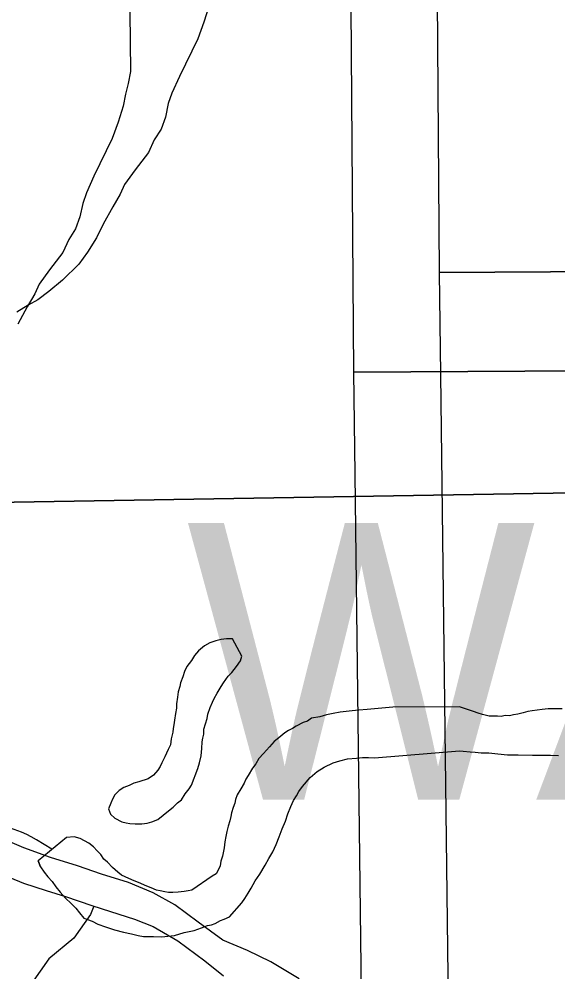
# Model space of a CAD drawing. Extents: x -21.1 to 50.3, y -4.9 to 22.1.
# Drawn here: x 2.5539 to 2.8266, y 17.6544 to 18.1369 of the extents above; entities that cross this region are included whole.
import ezdxf

# ---------------------------------------------------------------- set-up
doc = ezdxf.new("R2010")
doc.units = 0
for name, color, linetype in [('GM_X_Minor_Lake', 7, 'Continuous'), ('GM_X_Minor_River', 7, 'Continuous'), ('GM_X_Section', 7, 'Continuous'), ('SH_Data', 7, 'Continuous')]:
    doc.layers.add(name, color=color, linetype=linetype)

msp = doc.modelspace()

# ---------------------------------------------------------------- linework, layer by layer
at = {"layer": 'GM_X_Minor_Lake'}
for points in [[(2.66194, 17.82306), (2.66156, 17.82307), (2.6589, 17.82312), (2.65623, 17.82279), (2.65356, 17.82208), (2.65049, 17.821), (2.6478, 17.81953), (2.64471, 17.81693), (2.64277, 17.81469), (2.6412, 17.81206), (2.63886, 17.80906), (2.63767, 17.80643), (2.63686, 17.80378), (2.63567, 17.80077), (2.63525, 17.79888), (2.63444, 17.79623), (2.63401, 17.79358), (2.63357, 17.79017), (2.63352, 17.7879), (2.63309, 17.78524), (2.63265, 17.78184), (2.63223, 17.77956), (2.63181, 17.77767), (2.63178, 17.77577), (2.63095, 17.77237), (2.63052, 17.76934), (2.62933, 17.76709), (2.62854, 17.7652), (2.62774, 17.76332), (2.62616, 17.76031), (2.62537, 17.75843), (2.6242, 17.75655), (2.62186, 17.75393), (2.61917, 17.75209), (2.61458, 17.75065), (2.61191, 17.74994), (2.6096, 17.74885), (2.60692, 17.74776), (2.60461, 17.74628), (2.60229, 17.74404), (2.60111, 17.74179), (2.60031, 17.7399), (2.59911, 17.73689), (2.6002, 17.73421), (2.60245, 17.73227), (2.60583, 17.73031), (2.60811, 17.72988), (2.61, 17.72947), (2.61266, 17.72942), (2.61608, 17.72936), (2.61875, 17.72969), (2.62104, 17.7304), (2.62411, 17.73149), (2.62681, 17.73371), (2.62951, 17.73594), (2.63183, 17.7378), (2.63415, 17.74003), (2.63608, 17.74152), (2.63804, 17.74452), (2.63999, 17.74714), (2.64116, 17.74902), (2.64436, 17.75731), (2.64517, 17.76033), (2.646, 17.76374), (2.64645, 17.76753), (2.64652, 17.77094), (2.64693, 17.77283), (2.64735, 17.77472), (2.64739, 17.77738), (2.6482, 17.78003), (2.64902, 17.78267), (2.64944, 17.78494), (2.65064, 17.78834), (2.65183, 17.79097), (2.65263, 17.79286), (2.6542, 17.79549), (2.65616, 17.79887), (2.65734, 17.80074), (2.65968, 17.80412), (2.66162, 17.80598), (2.66395, 17.80897), (2.66591, 17.81198), (2.66671, 17.81424), (2.66194, 17.82306)], [(2.60031, 17.7399), (2.59911, 17.73689), (2.6002, 17.73421), (2.60245, 17.73227), (2.60583, 17.73031), (2.60811, 17.72988), (2.61, 17.72947), (2.61266, 17.72942), (2.61608, 17.72936), (2.61875, 17.72969), (2.62104, 17.7304), (2.62411, 17.73149), (2.62681, 17.73371), (2.62951, 17.73594), (2.63183, 17.7378), (2.63415, 17.74003), (2.63608, 17.74152), (2.63804, 17.74452), (2.63999, 17.74714), (2.64116, 17.74902), (2.64436, 17.75731), (2.64517, 17.76033), (2.646, 17.76374), (2.64645, 17.76753), (2.64652, 17.77094), (2.64693, 17.77283), (2.64735, 17.77472), (2.64739, 17.77738), (2.6482, 17.78003), (2.64902, 17.78267), (2.64944, 17.78494), (2.65064, 17.78834), (2.65183, 17.79097), (2.65263, 17.79286), (2.6542, 17.79549), (2.65616, 17.79887), (2.65734, 17.80074), (2.65968, 17.80412), (2.66162, 17.80598), (2.66395, 17.80897), (2.66591, 17.81198), (2.66671, 17.81424), (2.66194, 17.82306)], [(2.66194, 17.82306), (2.66156, 17.82307), (2.6589, 17.82312), (2.65623, 17.82279), (2.65356, 17.82208), (2.65049, 17.821), (2.6478, 17.81953), (2.64471, 17.81693), (2.64277, 17.81469), (2.6412, 17.81206), (2.63886, 17.80906), (2.63767, 17.80643), (2.63686, 17.80378), (2.63567, 17.80077), (2.63525, 17.79888), (2.63444, 17.79623), (2.63401, 17.79358), (2.63357, 17.79017), (2.63352, 17.7879), (2.63309, 17.78524), (2.63265, 17.78184), (2.63223, 17.77956), (2.63181, 17.77767), (2.63178, 17.77577), (2.63095, 17.77237), (2.63052, 17.76934), (2.62933, 17.76709), (2.62854, 17.7652), (2.62774, 17.76332), (2.62616, 17.76031), (2.62537, 17.75843), (2.6242, 17.75655), (2.62186, 17.75393), (2.61917, 17.75209), (2.61458, 17.75065), (2.61191, 17.74994), (2.6096, 17.74885), (2.60692, 17.74776), (2.60461, 17.74628), (2.60229, 17.74404), (2.60111, 17.74179), (2.60031, 17.7399)]]:
    msp.add_lwpolyline(points, dxfattribs=at)
at = {"layer": 'GM_X_Minor_River'}
for points in [[(2.64993, 18.14329), (2.64733, 18.13528), (2.64436, 18.12689), (2.63502, 18.1078), (2.63129, 18.09941), (2.62943, 18.09407), (2.62797, 18.08721), (2.62574, 18.08111), (2.62236, 18.07576), (2.61937, 18.06927), (2.61261, 18.06047), (2.60734, 18.0532), (2.6051, 18.04824), (2.60136, 18.04175), (2.59649, 18.03296), (2.59312, 18.02609), (2.58862, 18.01883), (2.58411, 18.01271), (2.57581, 18.00466), (2.56902, 17.9989), (2.56335, 17.99467), (2.55843, 17.99196), (2.55276, 17.9885)], [(2.61004, 18.14033), (2.61029, 18.11029), (2.6092, 18.1042), (2.60773, 18.09886), (2.60664, 18.09277), (2.60404, 18.08477), (2.60107, 18.07638), (2.59173, 18.05729), (2.588, 18.04889), (2.58614, 18.04355), (2.58468, 18.0367), (2.58245, 18.0306), (2.57907, 18.02525), (2.57609, 18.01876), (2.56932, 18.00996), (2.56405, 18.00269), (2.56181, 17.99773), (2.55807, 17.99123), (2.5532, 17.98245)], [(2.77679, 17.78869), (2.74303, 17.78851), (2.73008, 17.78724), (2.72589, 17.78693), (2.72247, 17.78662), (2.71942, 17.78629), (2.71637, 17.78597), (2.71294, 17.78528), (2.7095, 17.78458), (2.70606, 17.78351), (2.70186, 17.78283), (2.69994, 17.78134), (2.69764, 17.78062), (2.69419, 17.77879), (2.69226, 17.77769), (2.69034, 17.77658), (2.68842, 17.77548), (2.68533, 17.77288), (2.68301, 17.77102), (2.68068, 17.76841), (2.67758, 17.76505), (2.67525, 17.76243), (2.67368, 17.7598), (2.67212, 17.75755), (2.66977, 17.7538), (2.66859, 17.75192), (2.66779, 17.75004), (2.66622, 17.74703), (2.66426, 17.74403), (2.66346, 17.74177), (2.66304, 17.73987), (2.66224, 17.73761), (2.66143, 17.73497), (2.66102, 17.73308), (2.66059, 17.73081), (2.65978, 17.72816), (2.65897, 17.72552), (2.65854, 17.72287), (2.65811, 17.72022), (2.65767, 17.71719), (2.65684, 17.71303), (2.65603, 17.71038), (2.6556, 17.70811), (2.65481, 17.70623), (2.65363, 17.70397), (2.6517, 17.70287), (2.64131, 17.69585), (2.6394, 17.69551), (2.63749, 17.69516), (2.63445, 17.69484), (2.63178, 17.69451), (2.6295, 17.69455), (2.6276, 17.69497), (2.62533, 17.69539), (2.62344, 17.6958), (2.6208, 17.69699), (2.61778, 17.69819), (2.61514, 17.69937), (2.61212, 17.70057), (2.60948, 17.70176), (2.6076, 17.70255), (2.60571, 17.70335), (2.60384, 17.7049), (2.60122, 17.70723), (2.59861, 17.70994), (2.59674, 17.71149), (2.59526, 17.71379), (2.5934, 17.71573), (2.59153, 17.71766), (2.58929, 17.7196), (2.58703, 17.72078), (2.58477, 17.72197), (2.58174, 17.72278), (2.57793, 17.72247), (2.56364, 17.71059)], [(2.82882, 17.78756), (2.82654, 17.78759), (2.82426, 17.78762), (2.82159, 17.78766), (2.81855, 17.78732), (2.81359, 17.78663), (2.81131, 17.78628), (2.80901, 17.78555), (2.80634, 17.78483), (2.80406, 17.78448), (2.80215, 17.78413), (2.79987, 17.78416), (2.79796, 17.7838), (2.79606, 17.78383), (2.79416, 17.78386), (2.79188, 17.78389), (2.78846, 17.78469), (2.78619, 17.78549), (2.78392, 17.78628), (2.77679, 17.78869)], [(2.56364, 17.71059), (2.56473, 17.70753), (2.56658, 17.70484), (2.56844, 17.70252), (2.57067, 17.7002), (2.57252, 17.69751), (2.57476, 17.69481), (2.57736, 17.69172), (2.58035, 17.68901), (2.58259, 17.68669), (2.58444, 17.68438), (2.58667, 17.68168), (2.59083, 17.68008), (2.59384, 17.67851), (2.59762, 17.67729), (2.60215, 17.67569), (2.60669, 17.67447), (2.61086, 17.67363), (2.61426, 17.67281), (2.61691, 17.67238), (2.6192, 17.67234), (2.62186, 17.67229), (2.62604, 17.67221), (2.63251, 17.67285), (2.63748, 17.67427), (2.64245, 17.67532), (2.64627, 17.67677), (2.64933, 17.67785), (2.65124, 17.67819), (2.65316, 17.67892), (2.65584, 17.68039), (2.65776, 17.68111), (2.66044, 17.6822), (2.66666, 17.6893), (2.66822, 17.69155), (2.66979, 17.69418), (2.67136, 17.69681), (2.67333, 17.70057), (2.67568, 17.70394), (2.67842, 17.70845), (2.68039, 17.71183), (2.68235, 17.71521), (2.68394, 17.71898), (2.68553, 17.72275), (2.68713, 17.7269), (2.68872, 17.73066), (2.68993, 17.73444), (2.69152, 17.73821), (2.69272, 17.74122), (2.69428, 17.74347), (2.69547, 17.74573), (2.69742, 17.74835), (2.7013, 17.75283), (2.70478, 17.75581), (2.70824, 17.75802), (2.71285, 17.76021), (2.71629, 17.76129), (2.72011, 17.76236), (2.72468, 17.76265), (2.72773, 17.76297), (2.73077, 17.76292), (2.73381, 17.76286), (2.77679, 17.76633)], [(2.56364, 17.71059), (2.56473, 17.70753), (2.56364, 17.71059), (2.56473, 17.70753), (2.56658, 17.70484), (2.56844, 17.70252), (2.57067, 17.7002), (2.57252, 17.69751), (2.57476, 17.69481), (2.57736, 17.69172), (2.58035, 17.68901), (2.58259, 17.68669), (2.58444, 17.68438), (2.58667, 17.68168), (2.59083, 17.68008), (2.59384, 17.67851), (2.59762, 17.67729), (2.60215, 17.67569), (2.60669, 17.67447), (2.61086, 17.67363), (2.61426, 17.67281), (2.61691, 17.67238), (2.6192, 17.67234), (2.62186, 17.67229), (2.62604, 17.67221), (2.63251, 17.67285), (2.63748, 17.67427), (2.64245, 17.67532), (2.64627, 17.67677), (2.64933, 17.67785), (2.65124, 17.67819), (2.65316, 17.67892), (2.65584, 17.68039), (2.65776, 17.68111), (2.66044, 17.6822), (2.66666, 17.6893), (2.66822, 17.69155), (2.66979, 17.69418), (2.67136, 17.69681), (2.67333, 17.70057), (2.67568, 17.70394), (2.67842, 17.70845), (2.68039, 17.71183), (2.68235, 17.71521), (2.68394, 17.71898), (2.68553, 17.72275), (2.68713, 17.7269), (2.68872, 17.73066), (2.68993, 17.73444), (2.69152, 17.73821), (2.69272, 17.74122), (2.69428, 17.74347), (2.69547, 17.74573), (2.69742, 17.74835), (2.7013, 17.75283), (2.70478, 17.75581), (2.70824, 17.75802), (2.71285, 17.76021), (2.71629, 17.76129), (2.72011, 17.76236), (2.72468, 17.76265), (2.72773, 17.76297), (2.73077, 17.76292), (2.73381, 17.76286), (2.77679, 17.76633)], [(2.77679, 17.76633), (2.7787, 17.76619), (2.78212, 17.76576), (2.78478, 17.76573), (2.78782, 17.76531), (2.79162, 17.76525), (2.79618, 17.76481), (2.80112, 17.76436), (2.80644, 17.76429), (2.81366, 17.76419), (2.81861, 17.76412), (2.82279, 17.76406), (2.82697, 17.76401)], [(2.5705, 17.71656), (2.5627, 17.72124), (2.56007, 17.72281), (2.55781, 17.72399), (2.55517, 17.72518), (2.54951, 17.72718)], [(2.69569, 17.65081), (2.68129, 17.65953), (2.66955, 17.66522), (2.65704, 17.67053), (2.64454, 17.67963), (2.63279, 17.68835), (2.6218, 17.69442), (2.60929, 17.69972), (2.59565, 17.7039), (2.58352, 17.70807), (2.56988, 17.71224), (2.55624, 17.71716), (2.54487, 17.72209)], [(2.5441, 17.70427), (2.55623, 17.69934), (2.5676, 17.69555), (2.57745, 17.69251), (2.59072, 17.68797), (2.60019, 17.68493), (2.61232, 17.68114), (2.62179, 17.67735), (2.6343, 17.67015), (2.64794, 17.65991), (2.65741, 17.65232)], [(2.59181, 17.68762), (2.59003, 17.68349), (2.58157, 17.67143), (2.56896, 17.66092), (2.56012, 17.64848)]]:
    msp.add_lwpolyline(points, dxfattribs=at)
at = {"layer": 'GM_X_Section'}
for points in [[(2.75941, 19.00342), (3.80166, 19.0044), (3.80452, 18.01477), (2.7666, 18.00853)], [(2.71612, 18.9529), (3.75837, 18.95389), (3.76124, 17.96425), (2.72331, 17.95801)], [(3.48506, 18.92038), (3.48086, 17.90781), (2.49066, 17.89119), (2.48311, 18.9064)], [(2.7666, 18.00853), (3.80452, 18.01477), (3.82173, 16.99041), (2.77975, 16.9773), (2.7786, 17.02922), (2.76737, 17.95698)], [(2.72331, 17.95801), (3.76124, 17.96425), (3.77844, 16.93989), (2.73646, 16.92678), (2.73531, 16.9787), (2.72408, 17.90647)], [(2.49066, 17.89119), (3.48086, 17.90781), (3.4856, 16.89423), (2.97553, 16.89271), (2.47912, 16.87744)]]:
    msp.add_lwpolyline(points, close=True, dxfattribs=at)

# ---------------------------------------------------------------- texts
at = {"layer": 'SH_Data'}
msp.add_text('WAY-241-1.32', height=0.14, dxfattribs=at).set_placement((2.63859, 17.74164))

doc.saveas('drawing.dxf')
